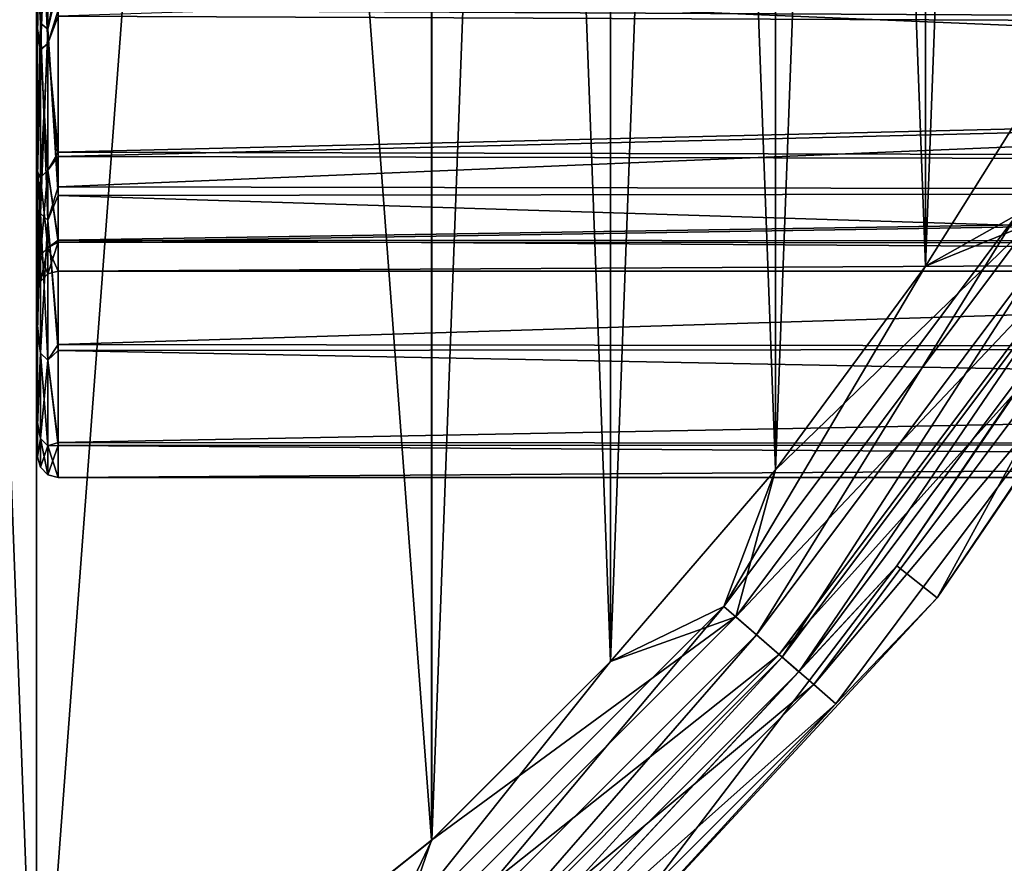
# Model space of a CAD drawing. Header units: millimetres. Extents: x -143 to 143, y -35 to 35.
# Tile 267 of 533: x 93 to 103, y -24 to -16. Entities that reach past the tile are written whole.
import ezdxf

# ---------------------------------------------------------------- set-up
doc = ezdxf.new("R2010")
doc.units = ezdxf.units.MM
doc.header["$LTSCALE"] = 65.185185
for name, color, linetype in [('1137', 7, 'CONTINUOUS'), ('1301', 7, 'CONTINUOUS'), ('1323', 7, 'CONTINUOUS'), ('1453', 7, 'CONTINUOUS'), ('1454', 7, 'CONTINUOUS'), ('465', 7, 'CONTINUOUS'), ('466', 7, 'CONTINUOUS'), ('468', 7, 'CONTINUOUS'), ('470', 7, 'CONTINUOUS'), ('471', 7, 'CONTINUOUS'), ('473', 7, 'CONTINUOUS'), ('483', 7, 'CONTINUOUS'), ('845', 7, 'CONTINUOUS'), ('846', 7, 'CONTINUOUS'), ('847', 7, 'CONTINUOUS'), ('849', 7, 'CONTINUOUS')]:
    doc.layers.add(name, color=color, linetype=linetype)

msp = doc.modelspace()

# ---------------------------------------------------------------- linework, layer by layer
at = {"layer": '1137', "linetype": 'CONTINUOUS'}
for points in [[(140.45, -16.2122, 8.9115), (93.65, -15.9722, 9.3348), (140.45, -14.5235, 11.4594), (140.45, -16.2122, 8.9115)], [(93.65, -17.3482, 6.4256), (93.65, -15.9722, 9.3348), (140.45, -16.2122, 8.9115), (93.65, -17.3482, 6.4256)], [(140.45, -17.4582, 6.1204), (93.65, -17.3482, 6.4256), (140.45, -16.2122, 8.9115), (140.45, -17.4582, 6.1204)], [(93.65, -18.1993, 3.3219), (93.65, -17.3482, 6.4256), (140.45, -17.4582, 6.1204), (93.65, -18.1993, 3.3219)], [(140.45, -18.2277, 3.1622), (93.65, -18.1993, 3.3219), (140.45, -17.4582, 6.1204), (140.45, -18.2277, 3.1622)], [(93.65, -18.4996, 0.1177), (93.65, -18.1993, 3.3219), (140.45, -18.4996, 0.1177), (93.65, -18.4996, 0.1177)], [(140.45, -18.4996, 0.1177), (93.65, -18.1993, 3.3219), (140.45, -18.2277, 3.1622), (140.45, -18.4996, 0.1177)], [(93.65, -18.4999, 0.0589), (93.65, -18.4996, 0.1177), (140.45, -18.4999, 0.0589), (93.65, -18.4999, 0.0589)], [(140.45, -18.4999, 0.0589), (93.65, -18.4996, 0.1177), (140.45, -18.4996, 0.1177), (140.45, -18.4999, 0.0589)], [(93.65, -18.5), (93.65, -18.4999, 0.0589), (140.45, -18.5), (93.65, -18.5)], [(140.45, -18.5), (93.65, -18.4999, 0.0589), (140.45, -18.4999, 0.0589), (140.45, -18.5)]]:
    msp.add_3dface(points, dxfattribs=at)
at = {"layer": '1301', "linetype": 'CONTINUOUS'}
for points in [[(93.65, -17.6834, -10.3705), (93.65, -15.62, -13.2765), (140.45, -15.7207, -13.1571), (93.65, -17.6834, -10.3705)], [(140.45, -17.7633, -10.233), (93.65, -17.6834, -10.3705), (140.45, -15.7207, -13.1571), (140.45, -17.7633, -10.233)], [(93.65, -19.2123, -7.1509), (93.65, -17.6834, -10.3705), (140.45, -17.7633, -10.233), (93.65, -19.2123, -7.1509)], [(140.45, -19.2682, -6.9991), (93.65, -19.2123, -7.1509), (140.45, -17.7633, -10.233), (140.45, -19.2682, -6.9991)], [(93.65, -20.1605, -3.7152), (93.65, -19.2123, -7.1509), (140.45, -19.2682, -6.9991), (93.65, -20.1605, -3.7152)], [(140.45, -20.1897, -3.5533), (93.65, -20.1605, -3.7152), (140.45, -19.2682, -6.9991), (140.45, -20.1897, -3.5533)], [(93.65, -20.4993, -0.1672), (93.65, -20.1605, -3.7152), (140.45, -20.1897, -3.5533), (93.65, -20.4993, -0.1672)], [(140.45, -20.5), (93.65, -20.4993, -0.1672), (140.45, -20.1897, -3.5533), (140.45, -20.5)], [(93.65, -20.4998, -0.0836), (93.65, -20.4993, -0.1672), (140.45, -20.5), (93.65, -20.4998, -0.0836)], [(93.65, -20.5), (93.65, -20.4998, -0.0836), (140.45, -20.5), (93.65, -20.5)]]:
    msp.add_3dface(points, dxfattribs=at)
at = {"layer": '1323', "linetype": 'CONTINUOUS'}
for points in [[(140.45, -17.7043, 10.3348), (140.45, -15.6449, 13.2472), (93.65, -15.7278, 13.1487), (140.45, -17.7043, 10.3348)], [(93.65, -17.7674, 10.2259), (140.45, -17.7043, 10.3348), (93.65, -15.7278, 13.1487), (93.65, -17.7674, 10.2259)], [(140.45, -19.2277, 7.1097), (140.45, -17.7043, 10.3348), (93.65, -17.7674, 10.2259), (140.45, -19.2277, 7.1097)], [(93.65, -19.27, 6.9939), (140.45, -19.2277, 7.1097), (93.65, -17.7674, 10.2259), (93.65, -19.27, 6.9939)], [(140.45, -20.169, 3.6692), (140.45, -19.2277, 7.1097), (93.65, -19.27, 6.9939), (140.45, -20.169, 3.6692)], [(93.65, -20.1902, 3.5506), (140.45, -20.169, 3.6692), (93.65, -19.27, 6.9939), (93.65, -20.1902, 3.5506)], [(140.45, -20.4997, 0.1177), (140.45, -20.169, 3.6692), (93.65, -20.1902, 3.5506), (140.45, -20.4997, 0.1177)], [(93.65, -20.5), (140.45, -20.4997, 0.1177), (93.65, -20.1902, 3.5506), (93.65, -20.5)], [(140.45, -20.4997, 0.1177), (93.65, -20.5), (140.45, -20.4999, 0.0589), (140.45, -20.4997, 0.1177)], [(93.65, -20.5), (140.45, -20.5), (140.45, -20.4999, 0.0589), (93.65, -20.5)]]:
    msp.add_3dface(points, dxfattribs=at)
at = {"layer": '1453', "linetype": 'CONTINUOUS'}
for points in [[(93.4768, -13.8165, 15.0088), (93.45, -15.5788, 13.015), (93.4768, -16.0985, 12.5299), (93.4768, -13.8165, 15.0088)], [(93.4768, -13.8165, 15.0088), (93.4768, -16.0985, 12.5299), (93.5501, -13.8662, 15.0627), (93.4768, -13.8165, 15.0088)], [(93.4768, -16.0985, 12.5299), (93.5501, -16.1563, 12.5749), (93.5501, -13.8662, 15.0627), (93.4768, -16.0985, 12.5299)], [(93.5501, -16.1563, 12.5749), (93.65, -15.7278, 13.1487), (93.5501, -13.8662, 15.0627), (93.5501, -16.1563, 12.5749)], [(93.45, -15.5788, 13.015), (93.45, -17.5983, 10.1188), (93.4768, -16.0985, 12.5299), (93.45, -15.5788, 13.015)], [(93.65, -17.7674, 10.2259), (93.65, -15.7278, 13.1487), (93.5501, -16.1563, 12.5749), (93.65, -17.7674, 10.2259)], [(93.4768, -16.0985, 12.5299), (93.45, -17.5983, 10.1188), (93.4768, -17.9413, 9.7093), (93.4768, -16.0985, 12.5299)], [(93.4768, -16.0985, 12.5299), (93.4768, -17.9413, 9.7093), (93.5501, -16.1563, 12.5749), (93.4768, -16.0985, 12.5299)], [(93.4768, -17.9413, 9.7093), (93.5501, -18.0057, 9.7442), (93.5501, -16.1563, 12.5749), (93.4768, -17.9413, 9.7093)], [(93.5501, -18.0057, 9.7442), (93.65, -17.7674, 10.2259), (93.5501, -16.1563, 12.5749), (93.5501, -18.0057, 9.7442)], [(93.45, -17.5983, 10.1188), (93.45, -19.0851, 6.9172), (93.4768, -17.9413, 9.7093), (93.45, -17.5983, 10.1188)], [(93.65, -19.27, 6.9939), (93.65, -17.7674, 10.2259), (93.5501, -18.0057, 9.7442), (93.65, -19.27, 6.9939)], [(93.4768, -17.9413, 9.7093), (93.45, -19.0851, 6.9172), (93.4768, -19.2947, 6.6239), (93.4768, -17.9413, 9.7093)], [(93.4768, -17.9413, 9.7093), (93.4768, -19.2947, 6.6239), (93.5501, -18.0057, 9.7442), (93.4768, -17.9413, 9.7093)], [(93.4768, -19.2947, 6.6239), (93.5501, -19.364, 6.6477), (93.5501, -18.0057, 9.7442), (93.4768, -19.2947, 6.6239)], [(93.5501, -19.364, 6.6477), (93.65, -19.27, 6.9939), (93.5501, -18.0057, 9.7442), (93.5501, -19.364, 6.6477)], [(93.45, -19.0851, 6.9172), (93.45, -19.9951, 3.5048), (93.4768, -19.2947, 6.6239), (93.45, -19.0851, 6.9172)], [(93.65, -20.1902, 3.5506), (93.65, -19.27, 6.9939), (93.5501, -19.364, 6.6477), (93.65, -20.1902, 3.5506)], [(93.4768, -19.2947, 6.6239), (93.45, -19.9951, 3.5048), (93.4768, -20.1218, 3.3577), (93.4768, -19.2947, 6.6239)], [(93.4768, -19.2947, 6.6239), (93.4768, -20.1218, 3.3577), (93.5501, -19.364, 6.6477), (93.4768, -19.2947, 6.6239)], [(93.4768, -20.1218, 3.3577), (93.5501, -20.194, 3.3698), (93.5501, -19.364, 6.6477), (93.4768, -20.1218, 3.3577)], [(93.5501, -20.194, 3.3698), (93.65, -20.1902, 3.5506), (93.5501, -19.364, 6.6477), (93.5501, -20.194, 3.3698)], [(93.45, -19.9951, 3.5048), (93.45, -20.2999), (93.4768, -20.1218, 3.3577), (93.45, -19.9951, 3.5048)], [(93.4768, -20.1218, 3.3577), (93.45, -20.2999), (93.4768, -20.4), (93.4768, -20.1218, 3.3577)], [(93.4768, -20.1218, 3.3577), (93.4768, -20.4), (93.5501, -20.194, 3.3698), (93.4768, -20.1218, 3.3577)], [(93.4768, -20.4), (93.5501, -20.4733), (93.5501, -20.194, 3.3698), (93.4768, -20.4)], [(93.65, -20.5), (93.65, -20.1902, 3.5506), (93.5501, -20.4733), (93.65, -20.5)], [(93.5501, -20.4733), (93.65, -20.1902, 3.5506), (93.5501, -20.194, 3.3698), (93.5501, -20.4733)]]:
    msp.add_3dface(points, dxfattribs=at)
at = {"layer": '1454', "linetype": 'CONTINUOUS'}
for points in [[(93.4768, -16.0985, -12.5299), (93.45, -15.471, -13.143), (93.4768, -13.8165, -15.0088), (93.4768, -16.0985, -12.5299)], [(93.4768, -16.0985, -12.5299), (93.4768, -13.8165, -15.0088), (93.5501, -16.1563, -12.5749), (93.4768, -16.0985, -12.5299)], [(93.4768, -13.8165, -15.0088), (93.5501, -13.8662, -15.0627), (93.5501, -16.1563, -12.5749), (93.4768, -13.8165, -15.0088)], [(93.5501, -13.8662, -15.0627), (93.65, -15.62, -13.2765), (93.5501, -16.1563, -12.5749), (93.5501, -13.8662, -15.0627)], [(93.45, -17.5143, -10.2635), (93.45, -15.471, -13.143), (93.4768, -16.0985, -12.5299), (93.45, -17.5143, -10.2635)], [(93.65, -15.62, -13.2765), (93.65, -17.6834, -10.3705), (93.5501, -16.1563, -12.5749), (93.65, -15.62, -13.2765)], [(93.4768, -17.9413, -9.7093), (93.45, -17.5143, -10.2635), (93.4768, -16.0985, -12.5299), (93.4768, -17.9413, -9.7093)], [(93.4768, -17.9413, -9.7093), (93.4768, -16.0985, -12.5299), (93.5501, -18.0057, -9.7442), (93.4768, -17.9413, -9.7093)], [(93.4768, -16.0985, -12.5299), (93.5501, -16.1563, -12.5749), (93.5501, -18.0057, -9.7442), (93.4768, -16.0985, -12.5299)], [(93.5501, -16.1563, -12.5749), (93.65, -17.6834, -10.3705), (93.5501, -18.0057, -9.7442), (93.5501, -16.1563, -12.5749)], [(93.45, -19.0275, -7.0743), (93.45, -17.5143, -10.2635), (93.4768, -17.9413, -9.7093), (93.45, -19.0275, -7.0743)], [(93.65, -17.6834, -10.3705), (93.65, -19.2123, -7.1509), (93.5501, -18.0057, -9.7442), (93.65, -17.6834, -10.3705)], [(93.4768, -19.2947, -6.6239), (93.45, -19.0275, -7.0743), (93.4768, -17.9413, -9.7093), (93.4768, -19.2947, -6.6239)], [(93.4768, -19.2947, -6.6239), (93.4768, -17.9413, -9.7093), (93.5501, -19.364, -6.6477), (93.4768, -19.2947, -6.6239)], [(93.4768, -17.9413, -9.7093), (93.5501, -18.0057, -9.7442), (93.5501, -19.364, -6.6477), (93.4768, -17.9413, -9.7093)], [(93.5501, -18.0057, -9.7442), (93.65, -19.2123, -7.1509), (93.5501, -19.364, -6.6477), (93.5501, -18.0057, -9.7442)], [(93.45, -19.9655, -3.6699), (93.45, -19.0275, -7.0743), (93.4768, -19.2947, -6.6239), (93.45, -19.9655, -3.6699)], [(93.65, -19.2123, -7.1509), (93.65, -20.1605, -3.7152), (93.5501, -19.364, -6.6477), (93.65, -19.2123, -7.1509)], [(93.4768, -20.1218, -3.3577), (93.45, -19.9655, -3.6699), (93.4768, -19.2947, -6.6239), (93.4768, -20.1218, -3.3577)], [(93.4768, -20.1218, -3.3577), (93.4768, -19.2947, -6.6239), (93.5501, -20.194, -3.3698), (93.4768, -20.1218, -3.3577)], [(93.4768, -19.2947, -6.6239), (93.5501, -19.364, -6.6477), (93.5501, -20.194, -3.3698), (93.4768, -19.2947, -6.6239)], [(93.5501, -19.364, -6.6477), (93.65, -20.1605, -3.7152), (93.5501, -20.194, -3.3698), (93.5501, -19.364, -6.6477)], [(93.45, -20.2996, -0.1656), (93.45, -19.9655, -3.6699), (93.4768, -20.1218, -3.3577), (93.45, -20.2996, -0.1656)], [(93.4768, -20.4), (93.45, -20.2996, -0.1656), (93.4768, -20.1218, -3.3577), (93.4768, -20.4)], [(93.5501, -20.4733), (93.4768, -20.4), (93.4768, -20.1218, -3.3577), (93.5501, -20.4733)], [(93.5501, -20.4733), (93.4768, -20.1218, -3.3577), (93.5501, -20.194, -3.3698), (93.5501, -20.4733)], [(93.65, -20.1605, -3.7152), (93.65, -20.4993, -0.1672), (93.5501, -20.194, -3.3698), (93.65, -20.1605, -3.7152)], [(93.65, -20.4993, -0.1672), (93.65, -20.4998, -0.0836), (93.5501, -20.194, -3.3698), (93.65, -20.4993, -0.1672)], [(93.65, -20.4998, -0.0836), (93.65, -20.5), (93.5501, -20.194, -3.3698), (93.65, -20.4998, -0.0836)], [(93.65, -20.5), (93.5501, -20.4733), (93.5501, -20.194, -3.3698), (93.65, -20.5)], [(93.45, -20.2998, -0.0838), (93.45, -20.2996, -0.1656), (93.4768, -20.4), (93.45, -20.2998, -0.0838)], [(93.45, -20.2999), (93.45, -20.2998, -0.0838), (93.4768, -20.4), (93.45, -20.2999)]]:
    msp.add_3dface(points, dxfattribs=at)
at = {"layer": '465', "linetype": 'CONTINUOUS'}
for points in [[(102.0558, -18.4539, -56.5), (103.0695, -18.0392, -56.5973), (103.3596, -16.3797, -56.5), (102.0558, -18.4539, -56.5)], [(102.1686, -21.6663, -58.5), (105.0944, -17.375, -58.5), (104.1512, -18.7343, -57.882), (102.1686, -21.6663, -58.5)], [(100.2165, -21.8502, -56.5973), (103.5392, -18.341, -56.8812), (103.0695, -18.0392, -56.5973), (100.2165, -21.8502, -56.5973)], [(100.2165, -21.8502, -56.5973), (103.0695, -18.0392, -56.5973), (100.6006, -20.4248, -56.5), (100.2165, -21.8502, -56.5973)], [(100.6006, -20.4248, -56.5), (103.0695, -18.0392, -56.5973), (102.0558, -18.4539, -56.5), (100.6006, -20.4248, -56.5)], [(100.6385, -22.2159, -56.8812), (103.5392, -18.341, -56.8812), (100.2165, -21.8502, -56.5973), (100.6385, -22.2159, -56.8812)], [(100.6385, -22.2159, -56.8812), (103.9119, -18.5806, -57.3239), (103.5392, -18.341, -56.8812), (100.6385, -22.2159, -56.8812)], [(100.9733, -22.506, -57.3239), (103.9119, -18.5806, -57.3239), (100.6385, -22.2159, -56.8812), (100.9733, -22.506, -57.3239)], [(100.9733, -22.506, -57.3239), (104.1512, -18.7343, -57.882), (103.9119, -18.5806, -57.3239), (100.9733, -22.506, -57.3239)], [(101.1883, -22.6923, -57.882), (104.1512, -18.7343, -57.882), (100.9733, -22.506, -57.3239), (101.1883, -22.6923, -57.882)], [(101.1883, -22.6923, -57.882), (102.1686, -21.6663, -58.5), (104.1512, -18.7343, -57.882), (101.1883, -22.6923, -57.882)], [(99.0021, -22.2814, -56.5), (100.2165, -21.8502, -56.5973), (100.6006, -20.4248, -56.5), (99.0021, -22.2814, -56.5)], [(98.636, -25.4736, -58.5), (102.1686, -21.6663, -58.5), (101.1883, -22.6923, -57.882), (98.636, -25.4736, -58.5)], [(96.8502, -25.2165, -56.5973), (100.6385, -22.2159, -56.8812), (100.2165, -21.8502, -56.5973), (96.8502, -25.2165, -56.5973)], [(96.8502, -25.2165, -56.5973), (100.2165, -21.8502, -56.5973), (97.2693, -24.0133, -56.5), (96.8502, -25.2165, -56.5973)], [(97.2693, -24.0133, -56.5), (100.2165, -21.8502, -56.5973), (99.0021, -22.2814, -56.5), (97.2693, -24.0133, -56.5)], [(97.2159, -25.6385, -56.8812), (100.6385, -22.2159, -56.8812), (96.8502, -25.2165, -56.5973), (97.2159, -25.6385, -56.8812)], [(97.2159, -25.6385, -56.8812), (100.9733, -22.506, -57.3239), (100.6385, -22.2159, -56.8812), (97.2159, -25.6385, -56.8812)], [(97.506, -25.9733, -57.3239), (100.9733, -22.506, -57.3239), (97.2159, -25.6385, -56.8812), (97.506, -25.9733, -57.3239)], [(97.506, -25.9733, -57.3239), (101.1883, -22.6923, -57.882), (100.9733, -22.506, -57.3239), (97.506, -25.9733, -57.3239)], [(97.6923, -26.1883, -57.882), (101.1883, -22.6923, -57.882), (97.506, -25.9733, -57.3239), (97.6923, -26.1883, -57.882)], [(97.6923, -26.1883, -57.882), (98.636, -25.4736, -58.5), (101.1883, -22.6923, -57.882), (97.6923, -26.1883, -57.882)], [(93.4404, -27.065, -56.5), (96.8502, -25.2165, -56.5973), (97.2693, -24.0133, -56.5), (93.4404, -27.065, -56.5)]]:
    msp.add_3dface(points, dxfattribs=at)
at = {"layer": '466', "linetype": 'CONTINUOUS'}
for points in [[(105.0944, -17.375, -58.5), (102.1686, -21.6663, -58.5), (102.1687, -21.6661, -81.5), (105.0944, -17.375, -58.5)], [(105.0945, -17.3748, -81.5), (105.0944, -17.375, -58.5), (102.1687, -21.6661, -81.5), (105.0945, -17.3748, -81.5)], [(102.1687, -21.6661, -81.5), (98.636, -25.4736, -58.5), (98.6359, -25.4736, -81.5), (102.1687, -21.6661, -81.5)], [(102.1686, -21.6663, -58.5), (98.636, -25.4736, -58.5), (102.1687, -21.6661, -81.5), (102.1686, -21.6663, -58.5)]]:
    msp.add_3dface(points, dxfattribs=at)
at = {"layer": '468', "linetype": 'CONTINUOUS'}
for points in [[(104.6615, -17.1248, -81.5), (102.1687, -21.6661, -81.5), (101.7778, -21.3544, -81.5), (104.6615, -17.1248, -81.5)], [(105.0945, -17.3748, -81.5), (102.1687, -21.6661, -81.5), (104.6615, -17.1248, -81.5), (105.0945, -17.3748, -81.5)], [(101.7778, -21.3544, -81.5), (98.6359, -25.4736, -81.5), (98.2959, -25.1071, -81.5), (101.7778, -21.3544, -81.5)], [(102.1687, -21.6661, -81.5), (98.6359, -25.4736, -81.5), (101.7778, -21.3544, -81.5), (102.1687, -21.6661, -81.5)]]:
    msp.add_3dface(points, dxfattribs=at)
at = {"layer": '470', "linetype": 'CONTINUOUS'}
for points in [[(104.6614, -17.125, -58.5), (101.7778, -21.3544, -81.5), (101.7777, -21.3545, -58.5), (104.6614, -17.125, -58.5)], [(104.6615, -17.1248, -81.5), (101.7778, -21.3544, -81.5), (104.6614, -17.125, -58.5), (104.6615, -17.1248, -81.5)], [(101.7778, -21.3544, -81.5), (98.2959, -25.1071, -81.5), (101.7777, -21.3545, -58.5), (101.7778, -21.3544, -81.5)], [(101.7777, -21.3545, -58.5), (98.2959, -25.1071, -81.5), (98.2959, -25.107, -58.5), (101.7777, -21.3545, -58.5)]]:
    msp.add_3dface(points, dxfattribs=at)
at = {"layer": '471', "linetype": 'CONTINUOUS'}
for points in [[(102.0558, -18.4538, -57), (103.3597, -16.3796, -57), (102.9399, -17.9559, -57.073), (102.0558, -18.4538, -57)], [(104.6614, -17.125, -58.5), (101.7777, -21.3545, -58.5), (103.7512, -18.4773, -58.0365), (104.6614, -17.125, -58.5)], [(100.1001, -21.7494, -57.073), (102.0558, -18.4538, -57), (102.9399, -17.9559, -57.073), (100.1001, -21.7494, -57.073)], [(100.1001, -21.7494, -57.073), (102.9399, -17.9559, -57.073), (100.4165, -22.0236, -57.2859), (100.1001, -21.7494, -57.073)], [(100.4165, -22.0236, -57.2859), (102.9399, -17.9559, -57.073), (103.2921, -18.1822, -57.2859), (100.4165, -22.0236, -57.2859)], [(100.4165, -22.0236, -57.2859), (103.2921, -18.1822, -57.2859), (100.6677, -22.2412, -57.6179), (100.4165, -22.0236, -57.2859)], [(100.6677, -22.2412, -57.6179), (103.2921, -18.1822, -57.2859), (103.5717, -18.3619, -57.6179), (100.6677, -22.2412, -57.6179)], [(100.6677, -22.2412, -57.6179), (103.5717, -18.3619, -57.6179), (100.8289, -22.3809, -58.0365), (100.6677, -22.2412, -57.6179)], [(100.8289, -22.3809, -58.0365), (103.5717, -18.3619, -57.6179), (103.7512, -18.4773, -58.0365), (100.8289, -22.3809, -58.0365)], [(100.6007, -20.4247, -57), (102.0558, -18.4538, -57), (100.1001, -21.7494, -57.073), (100.6007, -20.4247, -57)], [(101.7777, -21.3545, -58.5), (100.8289, -22.3809, -58.0365), (103.7512, -18.4773, -58.0365), (101.7777, -21.3545, -58.5)], [(99.0022, -22.2813, -57), (100.6007, -20.4247, -57), (100.1001, -21.7494, -57.073), (99.0022, -22.2813, -57)], [(101.7777, -21.3545, -58.5), (98.2959, -25.107, -58.5), (100.8289, -22.3809, -58.0365), (101.7777, -21.3545, -58.5)], [(96.7494, -25.1001, -57.073), (99.0022, -22.2813, -57), (100.1001, -21.7494, -57.073), (96.7494, -25.1001, -57.073)], [(96.7494, -25.1001, -57.073), (100.1001, -21.7494, -57.073), (97.0236, -25.4165, -57.2859), (96.7494, -25.1001, -57.073)], [(97.0236, -25.4165, -57.2859), (100.1001, -21.7494, -57.073), (100.4165, -22.0236, -57.2859), (97.0236, -25.4165, -57.2859)], [(97.0236, -25.4165, -57.2859), (100.4165, -22.0236, -57.2859), (97.2412, -25.6677, -57.6179), (97.0236, -25.4165, -57.2859)], [(97.2412, -25.6677, -57.6179), (100.4165, -22.0236, -57.2859), (100.6677, -22.2412, -57.6179), (97.2412, -25.6677, -57.6179)], [(97.2695, -24.0132, -57), (99.0022, -22.2813, -57), (96.7494, -25.1001, -57.073), (97.2695, -24.0132, -57)], [(97.2412, -25.6677, -57.6179), (100.6677, -22.2412, -57.6179), (97.3809, -25.8289, -58.0365), (97.2412, -25.6677, -57.6179)], [(97.3809, -25.8289, -58.0365), (100.6677, -22.2412, -57.6179), (100.8289, -22.3809, -58.0365), (97.3809, -25.8289, -58.0365)], [(98.2959, -25.107, -58.5), (97.3809, -25.8289, -58.0365), (100.8289, -22.3809, -58.0365), (98.2959, -25.107, -58.5)], [(93.4405, -27.0649, -57), (97.2695, -24.0132, -57), (96.7494, -25.1001, -57.073), (93.4405, -27.0649, -57)]]:
    msp.add_3dface(points, dxfattribs=at)
at = {"layer": '473', "linetype": 'CONTINUOUS'}
for points in [[(91.3655, 28.3678, -57), (93.4404, 27.065, -57), (91.3656, -28.3677, -57), (91.3655, 28.3678, -57)], [(93.4404, 27.065, -57), (93.4405, -27.0649, -57), (91.3656, -28.3677, -57), (93.4404, 27.065, -57)], [(93.4404, 27.065, -57), (97.2693, 24.0133, -57), (93.4405, -27.0649, -57), (93.4404, 27.065, -57)], [(97.2693, 24.0133, -57), (97.2695, -24.0132, -57), (93.4405, -27.0649, -57), (97.2693, 24.0133, -57)], [(97.2693, 24.0133, -57), (99.0021, 22.2814, -57), (97.2695, -24.0132, -57), (97.2693, 24.0133, -57)], [(99.0021, 22.2814, -57), (99.0022, -22.2813, -57), (97.2695, -24.0132, -57), (99.0021, 22.2814, -57)], [(99.0021, 22.2814, -57), (100.6006, 20.4248, -57), (99.0022, -22.2813, -57), (99.0021, 22.2814, -57)], [(100.6006, 20.4248, -57), (100.6007, -20.4247, -57), (99.0022, -22.2813, -57), (100.6006, 20.4248, -57)], [(100.6006, 20.4248, -57), (102.0558, 18.4539, -57), (100.6007, -20.4247, -57), (100.6006, 20.4248, -57)], [(102.0558, 18.4539, -57), (102.0558, -18.4538, -57), (100.6007, -20.4247, -57), (102.0558, 18.4539, -57)], [(102.0558, 18.4539, -57), (103.3596, 16.3797, -57), (102.0558, -18.4538, -57), (102.0558, 18.4539, -57)], [(103.3596, 16.3797, -57), (103.3597, -16.3796, -57), (102.0558, -18.4538, -57), (103.3596, 16.3797, -57)]]:
    msp.add_3dface(points, dxfattribs=at)
at = {"layer": '483', "linetype": 'CONTINUOUS'}
for points in [[(91.3655, -28.3678, -56.5), (93.4404, -27.065, -56.5), (91.3656, 28.3677, -56.5), (91.3655, -28.3678, -56.5)], [(93.4404, -27.065, -56.5), (93.4405, 27.0649, -56.5), (91.3656, 28.3677, -56.5), (93.4404, -27.065, -56.5)], [(93.4404, -27.065, -56.5), (97.2693, -24.0133, -56.5), (93.4405, 27.0649, -56.5), (93.4404, -27.065, -56.5)], [(97.2693, -24.0133, -56.5), (97.2695, 24.0132, -56.5), (93.4405, 27.0649, -56.5), (97.2693, -24.0133, -56.5)], [(97.2693, -24.0133, -56.5), (99.0021, -22.2814, -56.5), (97.2695, 24.0132, -56.5), (97.2693, -24.0133, -56.5)], [(99.0021, -22.2814, -56.5), (99.0022, 22.2813, -56.5), (97.2695, 24.0132, -56.5), (99.0021, -22.2814, -56.5)], [(99.0021, -22.2814, -56.5), (100.6006, -20.4248, -56.5), (99.0022, 22.2813, -56.5), (99.0021, -22.2814, -56.5)], [(100.6006, -20.4248, -56.5), (100.6007, 20.4247, -56.5), (99.0022, 22.2813, -56.5), (100.6006, -20.4248, -56.5)], [(100.6006, -20.4248, -56.5), (102.0558, -18.4539, -56.5), (100.6007, 20.4247, -56.5), (100.6006, -20.4248, -56.5)], [(102.0558, -18.4539, -56.5), (102.0558, 18.4538, -56.5), (100.6007, 20.4247, -56.5), (102.0558, -18.4539, -56.5)], [(102.0558, -18.4539, -56.5), (103.3596, -16.3797, -56.5), (102.0558, 18.4538, -56.5), (102.0558, -18.4539, -56.5)], [(103.3596, -16.3797, -56.5), (103.3597, 16.3796, -56.5), (102.0558, 18.4538, -56.5), (103.3596, -16.3797, -56.5)]]:
    msp.add_3dface(points, dxfattribs=at)
at = {"layer": '845', "linetype": 'CONTINUOUS'}
for points in [[(93.45, -17.5983, 10.1188), (93.45, -15.5788, 13.015), (93.45, -14.2693, 12.0863), (93.45, -17.5983, 10.1188)], [(93.45, -16.1487, 9.4291), (93.45, -17.5983, 10.1188), (93.45, -14.2693, 12.0863), (93.45, -16.1487, 9.4291)], [(93.45, -15.471, -13.143), (93.45, -17.5143, -10.2635), (93.45, -14.3465, -11.9944), (93.45, -15.471, -13.143)], [(93.45, -14.3465, -11.9944), (93.45, -17.5143, -10.2635), (93.45, -16.2089, -9.3253), (93.45, -14.3465, -11.9944)], [(93.45, -19.0851, 6.9172), (93.45, -17.5983, 10.1188), (93.45, -16.1487, 9.4291), (93.45, -19.0851, 6.9172)], [(93.45, -17.5386, 6.4874), (93.45, -19.0851, 6.9172), (93.45, -16.1487, 9.4291), (93.45, -17.5386, 6.4874)], [(93.45, -17.5143, -10.2635), (93.45, -19.0275, -7.0743), (93.45, -16.2089, -9.3253), (93.45, -17.5143, -10.2635)], [(93.45, -16.2089, -9.3253), (93.45, -19.0275, -7.0743), (93.45, -17.5799, -6.3747), (93.45, -16.2089, -9.3253)], [(93.45, -19.9951, 3.5048), (93.45, -19.0851, 6.9172), (93.45, -17.5386, 6.4874), (93.45, -19.9951, 3.5048)], [(93.45, -18.3979, 3.3475), (93.45, -19.9951, 3.5048), (93.45, -17.5386, 6.4874), (93.45, -18.3979, 3.3475)], [(93.45, -19.0275, -7.0743), (93.45, -19.9655, -3.6699), (93.45, -17.5799, -6.3747), (93.45, -19.0275, -7.0743)], [(93.45, -17.5799, -6.3747), (93.45, -19.9655, -3.6699), (93.45, -18.4191, -3.2292), (93.45, -17.5799, -6.3747)], [(93.45, -18.6998, 0.119), (93.45, -19.9951, 3.5048), (93.45, -18.3979, 3.3475), (93.45, -18.6998, 0.119)], [(93.45, -20.2998, -0.0838), (93.45, -20.2999), (93.45, -18.4191, -3.2292), (93.45, -20.2998, -0.0838)], [(93.45, -18.4191, -3.2292), (93.45, -20.2999), (93.45, -18.6999), (93.45, -18.4191, -3.2292)], [(93.45, -20.2996, -0.1656), (93.45, -20.2998, -0.0838), (93.45, -18.4191, -3.2292), (93.45, -20.2996, -0.1656)], [(93.45, -19.9655, -3.6699), (93.45, -20.2996, -0.1656), (93.45, -18.4191, -3.2292), (93.45, -19.9655, -3.6699)], [(93.45, -19.9951, 3.5048), (93.45, -18.6998, 0.119), (93.45, -18.6999, 0.0601), (93.45, -19.9951, 3.5048)], [(93.45, -20.2999), (93.45, -19.9951, 3.5048), (93.45, -18.6999), (93.45, -20.2999)], [(93.45, -18.6999), (93.45, -19.9951, 3.5048), (93.45, -18.6999, 0.0601), (93.45, -18.6999)]]:
    msp.add_3dface(points, dxfattribs=at)
at = {"layer": '846', "linetype": 'CONTINUOUS'}
for points in [[(93.45, -16.1487, 9.4291), (93.45, -14.2693, 12.0863), (93.4767, -14.6781, 11.4244), (93.45, -16.1487, 9.4291)], [(93.4767, -16.3583, 8.8527), (93.45, -16.1487, 9.4291), (93.4767, -14.6781, 11.4244), (93.4767, -16.3583, 8.8527)], [(93.4767, -14.6781, 11.4244), (93.55, -14.6202, 11.3794), (93.55, -16.2938, 8.8178), (93.4767, -14.6781, 11.4244)], [(93.4767, -16.3583, 8.8527), (93.4767, -14.6781, 11.4244), (93.55, -16.2938, 8.8178), (93.4767, -16.3583, 8.8527)], [(93.55, -14.6202, 11.3794), (93.65, -15.9722, 9.3348), (93.55, -16.2938, 8.8178), (93.55, -14.6202, 11.3794)], [(93.65, -15.9722, 9.3348), (93.65, -17.3482, 6.4256), (93.55, -16.2938, 8.8178), (93.65, -15.9722, 9.3348)], [(93.45, -17.5386, 6.4874), (93.45, -16.1487, 9.4291), (93.4767, -16.3583, 8.8527), (93.45, -17.5386, 6.4874)], [(93.4767, -16.3583, 8.8527), (93.55, -16.2938, 8.8178), (93.55, -17.523, 6.0156), (93.4767, -16.3583, 8.8527)], [(93.55, -16.2938, 8.8178), (93.65, -17.3482, 6.4256), (93.55, -17.523, 6.0156), (93.55, -16.2938, 8.8178)], [(93.4767, -17.5923, 6.0394), (93.45, -17.5386, 6.4874), (93.4767, -16.3583, 8.8527), (93.4767, -17.5923, 6.0394)], [(93.4767, -17.5923, 6.0394), (93.4767, -16.3583, 8.8527), (93.55, -17.523, 6.0156), (93.4767, -17.5923, 6.0394)], [(93.65, -17.3482, 6.4256), (93.65, -18.1993, 3.3219), (93.55, -17.523, 6.0156), (93.65, -17.3482, 6.4256)], [(93.45, -18.3979, 3.3475), (93.45, -17.5386, 6.4874), (93.4767, -17.5923, 6.0394), (93.45, -18.3979, 3.3475)], [(93.4767, -17.5923, 6.0394), (93.55, -17.523, 6.0156), (93.55, -18.2741, 3.0494), (93.4767, -17.5923, 6.0394)], [(93.55, -17.523, 6.0156), (93.65, -18.1993, 3.3219), (93.55, -18.2741, 3.0494), (93.55, -17.523, 6.0156)], [(93.4767, -18.3464, 3.0615), (93.45, -18.3979, 3.3475), (93.4767, -17.5923, 6.0394), (93.4767, -18.3464, 3.0615)], [(93.4767, -18.3464, 3.0615), (93.4767, -17.5923, 6.0394), (93.55, -18.2741, 3.0494), (93.4767, -18.3464, 3.0615)], [(93.65, -18.1993, 3.3219), (93.65, -18.4996, 0.1177), (93.55, -18.2741, 3.0494), (93.65, -18.1993, 3.3219)], [(93.4767, -18.3464, 3.0615), (93.55, -18.2741, 3.0494), (93.55, -18.5268), (93.4767, -18.3464, 3.0615)], [(93.65, -18.4999, 0.0589), (93.65, -18.5), (93.55, -18.2741, 3.0494), (93.65, -18.4999, 0.0589)], [(93.55, -18.2741, 3.0494), (93.65, -18.5), (93.55, -18.5268), (93.55, -18.2741, 3.0494)], [(93.65, -18.4996, 0.1177), (93.65, -18.4999, 0.0589), (93.55, -18.2741, 3.0494), (93.65, -18.4996, 0.1177)], [(93.45, -18.6998, 0.119), (93.45, -18.3979, 3.3475), (93.4767, -18.3464, 3.0615), (93.45, -18.6998, 0.119)], [(93.4767, -18.6001), (93.45, -18.6998, 0.119), (93.4767, -18.3464, 3.0615), (93.4767, -18.6001)], [(93.4767, -18.6001), (93.4767, -18.3464, 3.0615), (93.55, -18.5268), (93.4767, -18.6001)], [(93.45, -18.6999, 0.0601), (93.45, -18.6998, 0.119), (93.4767, -18.6001), (93.45, -18.6999, 0.0601)], [(93.45, -18.6999), (93.45, -18.6999, 0.0601), (93.4767, -18.6001), (93.45, -18.6999)]]:
    msp.add_3dface(points, dxfattribs=at)
at = {"layer": '847', "linetype": 'CONTINUOUS'}
for points in [[(93.45, -14.3465, -11.9944), (93.45, -16.2089, -9.3253), (93.4767, -14.6781, -11.4244), (93.45, -14.3465, -11.9944)], [(93.4767, -14.6781, -11.4244), (93.45, -16.2089, -9.3253), (93.4767, -16.3583, -8.8527), (93.4767, -14.6781, -11.4244)], [(93.4767, -14.6781, -11.4244), (93.4767, -16.3583, -8.8527), (93.55, -14.6202, -11.3794), (93.4767, -14.6781, -11.4244)], [(93.4767, -16.3583, -8.8527), (93.55, -16.2938, -8.8178), (93.55, -14.6202, -11.3794), (93.4767, -16.3583, -8.8527)], [(93.55, -16.2938, -8.8178), (93.65, -16.0313, -9.233), (93.55, -14.6202, -11.3794), (93.55, -16.2938, -8.8178)], [(93.65, -17.3888, -6.3151), (93.65, -16.0313, -9.233), (93.55, -16.2938, -8.8178), (93.65, -17.3888, -6.3151)], [(93.45, -16.2089, -9.3253), (93.45, -17.5799, -6.3747), (93.4767, -16.3583, -8.8527), (93.45, -16.2089, -9.3253)], [(93.4767, -16.3583, -8.8527), (93.4767, -17.5923, -6.0394), (93.55, -16.2938, -8.8178), (93.4767, -16.3583, -8.8527)], [(93.4767, -17.5923, -6.0394), (93.55, -17.523, -6.0156), (93.55, -16.2938, -8.8178), (93.4767, -17.5923, -6.0394)], [(93.55, -17.523, -6.0156), (93.65, -17.3888, -6.3151), (93.55, -16.2938, -8.8178), (93.55, -17.523, -6.0156)], [(93.4767, -16.3583, -8.8527), (93.45, -17.5799, -6.3747), (93.4767, -17.5923, -6.0394), (93.4767, -16.3583, -8.8527)], [(93.65, -18.2201, -3.2061), (93.65, -17.3888, -6.3151), (93.55, -17.523, -6.0156), (93.65, -18.2201, -3.2061)], [(93.4767, -17.5923, -6.0394), (93.4767, -18.3464, -3.0615), (93.55, -17.523, -6.0156), (93.4767, -17.5923, -6.0394)], [(93.4767, -18.3464, -3.0615), (93.55, -18.2741, -3.0494), (93.55, -17.523, -6.0156), (93.4767, -18.3464, -3.0615)], [(93.55, -18.2741, -3.0494), (93.65, -18.2201, -3.2061), (93.55, -17.523, -6.0156), (93.55, -18.2741, -3.0494)], [(93.45, -17.5799, -6.3747), (93.45, -18.4191, -3.2292), (93.4767, -17.5923, -6.0394), (93.45, -17.5799, -6.3747)], [(93.4767, -17.5923, -6.0394), (93.45, -18.4191, -3.2292), (93.4767, -18.3464, -3.0615), (93.4767, -17.5923, -6.0394)], [(93.55, -18.5268), (93.65, -18.5), (93.65, -18.2201, -3.2061), (93.55, -18.5268)], [(93.55, -18.5268), (93.65, -18.2201, -3.2061), (93.55, -18.2741, -3.0494), (93.55, -18.5268)], [(93.4767, -18.6001), (93.55, -18.5268), (93.55, -18.2741, -3.0494), (93.4767, -18.6001)], [(93.4767, -18.3464, -3.0615), (93.4767, -18.6001), (93.55, -18.2741, -3.0494), (93.4767, -18.3464, -3.0615)], [(93.45, -18.4191, -3.2292), (93.45, -18.6999), (93.4767, -18.3464, -3.0615), (93.45, -18.4191, -3.2292)], [(93.45, -18.6999), (93.4767, -18.6001), (93.4767, -18.3464, -3.0615), (93.45, -18.6999)]]:
    msp.add_3dface(points, dxfattribs=at)
at = {"layer": '849', "linetype": 'CONTINUOUS'}
for points in [[(140.45, -14.5235, -11.4594), (93.65, -16.0313, -9.233), (140.45, -16.2263, -8.8857), (140.45, -14.5235, -11.4594)], [(93.65, -16.0313, -9.233), (93.65, -17.3888, -6.3151), (140.45, -16.2263, -8.8857), (93.65, -16.0313, -9.233)], [(140.45, -16.2263, -8.8857), (93.65, -17.3888, -6.3151), (140.45, -17.4776, -6.0649), (140.45, -16.2263, -8.8857)], [(93.65, -17.3888, -6.3151), (93.65, -18.2201, -3.2061), (140.45, -17.4776, -6.0649), (93.65, -17.3888, -6.3151)], [(140.45, -17.4776, -6.0649), (93.65, -18.2201, -3.2061), (140.45, -18.2426, -3.0752), (140.45, -17.4776, -6.0649)], [(93.65, -18.2201, -3.2061), (93.65, -18.5), (140.45, -18.2426, -3.0752), (93.65, -18.2201, -3.2061)], [(140.45, -18.2426, -3.0752), (93.65, -18.5), (140.45, -18.5), (140.45, -18.2426, -3.0752)]]:
    msp.add_3dface(points, dxfattribs=at)

doc.saveas('drawing.dxf')
